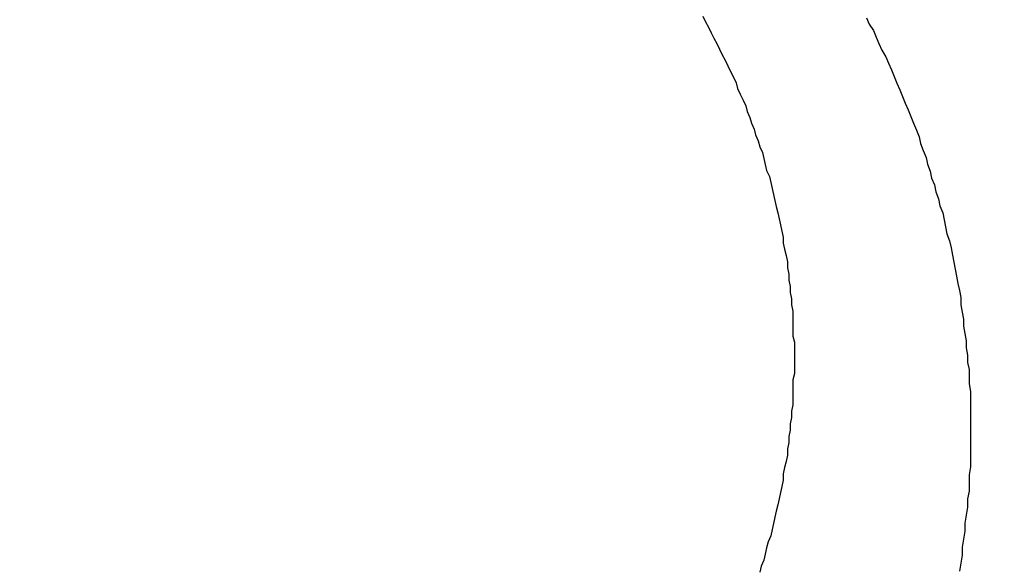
# Model space of a CAD drawing. Header units: millimetres. Extents: x -604189 to 881711, y -381903 to -7297.
# Tile 729 of 1056: x -572248.46 to -572241.36, y -161840.85 to -161836.9. Entities that reach past the tile are written whole.
import ezdxf

# ---------------------------------------------------------------- set-up
doc = ezdxf.new("R2010")
doc.units = ezdxf.units.MM
doc.header["$LTSCALE"] = 100
doc.linetypes.add('0.5_0.5', pattern=[1, 0.5, -0.5])
doc.linetypes.add('ACAD_ISO04W100', pattern=[30.5, 24, -3, 0.5, -3])
doc.layers.get('Defpoints').update_dxf_attribs({"color": 30})
doc.layers.add('OPIS', color=7, linetype='Continuous')
doc.layers.add('strop osie', color=80, linetype='ACAD_ISO04W100', lineweight=5)
doc.styles.get("Standard").update_dxf_attribs({"font": 'romans.shx', "width": 0.5})
doc.dimstyles.new('1 50', dxfattribs={"dimtxt": 150, "dimasz": 80, "dimexe": 1, "dimexo": 1, "dimgap": 20, "dimtad": 1, "dimdec": 0, "dimlfac": 0.1, "dimtxsty": 'Standard', "dimblk": 'ARCHTICK', "dimcen": 200, "dimclrd": 2, "dimadec": 1, "dimazin": 0, "dimtfac": 1, "dimtdec": 0, "dimtmove": 0, "dimatfit": 3, "dimldrblk": 'ARCHTICK', "dimfxl": 120, "dimfxlon": 1, "dimtfill": 1, "dimarcsym": 0})

# ---------------------------------------------------------------- blocks, each defined once
blk = doc.blocks.new('_ArchTick')
at = {"layer": 'strop osie', "color": 0, "const_width": 0.15}
blk.add_lwpolyline([(-0.5, -0.5), (0.5, 0.5)], dxfattribs=at)
blk = doc.blocks.new('*D3294')
at = {"layer": 'Defpoints', "color": 0, "linetype": 'ByBlock', "lineweight": 5, "transparency": 16777216}
for p in [(-595783.1256794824, -159420.3032030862), (-593748.9237513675, -159420.3032030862), (-552118.9352663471, -179940.3025170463)]:
    blk.add_point(p, dxfattribs=at)
at = {"layer": 'OPIS', "color": 0, "linetype": 'Continuous', "lineweight": -2, "transparency": 16777216}
for p, q in [((-595723.1256794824, -159420.3032030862), (-595784.1256794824, -159420.3032030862)), ((-595723.1256794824, -179940.3025170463), (-595784.1256794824, -179940.3025170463))]:
    blk.add_line(p, q, dxfattribs=at)
at = {"layer": 'OPIS', "color": 2, "lineweight": -2, "transparency": 16777216}
blk.add_line((-595783.1256794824, -179940.3025170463), (-595783.1256794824, -159420.3032030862), dxfattribs=at)
at = {"layer": 'OPIS', "color": 2, "linetype": 'ByBlock', "lineweight": -2, "transparency": 16777216, "xscale": 80, "yscale": 80, "zscale": 80}
for p, rotation in [((-595783.1256794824, -159420.3032030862), 90), ((-595783.1256794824, -179940.3025170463), 270)]:
    blk.add_blockref('_ArchTick', p, dxfattribs=dict(at, rotation=rotation))
at = {"layer": 'OPIS', "color": 0, "linetype": 'ByBlock', "lineweight": 13, "transparency": 16777216, "insert": (-595878.1256794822, -169680.302860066), "char_height": 150, "attachment_point": 5, "rotation": 90, "bg_fill": 3, "box_fill_scale": 1.1, "bg_fill_color": 256, "bg_fill_true_color": 13158600, "bg_fill_transparency": 0}
blk.add_mtext('2052', dxfattribs=at)

msp = doc.modelspace()

# ---------------------------------------------------------------- hatches: boundary and pattern name
at = {"layer": 'OPIS', "linetype": 'ByBlock', "lineweight": 9}
h = msp.add_hatch(dxfattribs=at)
h.set_pattern_fill('ANSI37', color=0, scale=120, angle=45)
h.set_pattern_definition([(90, (-306927.9580313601, 32475.80668504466), (-381.0000000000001, 0), []), (180, (-306927.9580313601, 32475.80668504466), (-5.684341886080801e-14, -381), [])])
h.paths.add_polyline_path([(-564958.9143065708, -172987.7848894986), (-564958.9143065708, -172265.2914674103), (-565588.9143065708, -172265.2914415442), (-565588.9143065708, -172265.2914936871), (-565628.9143065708, -172265.2914953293), (-565628.9143065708, -172420.3001867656), (-565928.9143065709, -172420.3001867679), (-565928.9143065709, -172265.2932788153), (-565968.9143065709, -172265.2932771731), (-566598.9143114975, -172265.2932511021), (-566598.9143114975, -172987.7914579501, -0.4142135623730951), (-566255.9776980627, -173330.7280713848, -0.4140519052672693), (-566598.7250230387, -173673.6646325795), (-564960.2012732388, -173673.6557015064, -0.4131148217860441), (-565301.8509200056, -173330.7215029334, -0.4142135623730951)])
h.paths.add_polyline_path([(-563317.8525005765, -172270.2851437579), (-563958.9143016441, -172270.2851174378), (-563958.9143016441, -172270.2851695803), (-563998.9143016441, -172270.2851712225), (-563998.9143016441, -172420.300186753), (-564288.9143065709, -172420.3001867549), (-564288.9143065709, -172265.2914953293), (-564328.9143065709, -172265.2914936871), (-564958.9143065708, -172265.2914676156), (-564958.9143065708, -172987.7848894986, -0.4142135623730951), (-564615.977693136, -173330.7215029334, -0.4140519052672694), (-564958.725018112, -173673.658064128), (-563319.8685791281, -173673.6587586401, -0.412492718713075), (-563660.7891140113, -173330.7280713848, -0.4142135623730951), (-563317.8525005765, -172987.7914579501)])
h.paths.add_polyline_path([(-562443.9214175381, -172420.3001867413), (-562658.9143016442, -172420.3001867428), (-562658.9143016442, -172270.2851712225), (-562698.9143016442, -172270.2851695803), (-563317.8525005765, -172270.2851439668), (-563317.8525005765, -172987.7914579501, -0.4142135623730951), (-562974.9158871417, -173330.7280713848, -0.4140519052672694), (-563317.6632121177, -173673.6646325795), (-562443.920764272, -173685.5043484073)])
h.paths.add_polyline_path([(-562030.3966856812, -172946.8352660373, -0.3302140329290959), (-561835.8206123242, -172684.3399953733, -0.1552679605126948), (-561986.9735190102, -172216.9478224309, -0.443865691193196), (-562283.9735190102, -172485.5944304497), (-562283.9735190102, -172198.9478224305), (-562289.8235190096, -172198.9478224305), (-562289.8235190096, -172161.1478224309), (-562318.9235190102, -172161.1478224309), (-562318.9235190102, -172420.3001867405), (-562443.9214175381, -172420.3001867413), (-562443.9207614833, -173690.9055166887), (-562060.9282369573, -173690.694118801), (-562060.9282369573, -173828.8030188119), (-561442.163021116, -173828.8030188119), (-561440.5975051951, -173828.041360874), (-561440.5975051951, -173828.8030188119), (-560917.6141724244, -173828.8030188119), (-560910.3063683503, -172420.3001867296), (-561118.9235190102, -172420.3001867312), (-561118.9235190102, -172161.1478224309), (-561141.4235190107, -172161.1478224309), (-561141.4235190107, -172207.9478224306), (-561147.2735190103, -172207.9478224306), (-561147.2735190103, -173026.4976973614, -0.1062812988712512), (-561482.372780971, -172966.0638646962, -0.9655282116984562)])
h.paths.add_polyline_path([(-569358.9142444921, -172147.2978563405), (-569368.9142444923, -172147.2978563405), (-569368.9142444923, -172152.2978563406), (-569358.9142444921, -172420.3001867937)], flags=16)
h.paths.add_polyline_path([(-569434.4142444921, -172167.5659421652), (-569436.6843403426, -172167.0367815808, -0.3486230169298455), (-569444.4142444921, -172157.2978563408, -0.4142135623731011), (-569434.4142444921, -172147.2978563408), (-569432.9142444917, -172147.2978563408), (-569432.9142444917, -172137.2978563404), (-569412.9142444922, -172137.2978563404), (-569412.9142444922, -172095.2978563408), (-569358.9142444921, -172095.2978563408), (-569358.9142444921, -172147.2978563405), (-569368.9142444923, -172152.2978563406)], flags=16)
h.paths.add_polyline_path([(-569444.4142444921, -172157.2978563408, -1), (-569424.4142444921, -172157.2978563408, -0.4142135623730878), (-569434.4142444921, -172167.2978563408), (-569434.4142444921, -172167.5659421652), (-569432.1440984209, -172167.0367698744, -0.482995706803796)], flags=16)
h.paths.add_polyline_path([(-570317.7644754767, -172888.1591797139, -1), (-569769.0658939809, -172888.1591797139, -1)], flags=16)
h.paths.add_polyline_path([(-566598.9143114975, -172265.2932508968), (-567228.9143065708, -172265.2932250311), (-567228.9143065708, -172265.2932771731), (-567268.9143065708, -172265.2932788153), (-567268.9143065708, -172420.3001867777), (-567568.9143065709, -172420.30018678), (-567568.9143065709, -172265.2914953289), (-567608.9143065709, -172265.2914936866), (-568238.9143114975, -172265.2914676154), (-568238.9143114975, -172987.7884564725, -0.4142135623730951), (-567895.9776980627, -173330.7250699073, -1), (-568581.8509249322, -173330.7250699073, -0.4142135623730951), (-568238.9143114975, -172987.7884564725), (-568238.9143114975, -172265.2914674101), (-568868.9143065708, -172265.2914415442), (-568868.9143065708, -172265.2914936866), (-568908.9143065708, -172265.2914953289), (-568908.9143065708, -172420.3001867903), (-569233.9140766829, -172420.3001867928), (-569233.913350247, -173827.2149141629), (-569188.9292283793, -173827.1900845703), (-569188.9292968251, -173694.6285150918), (-566598.7250230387, -173673.6646325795, -0.4143752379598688), (-566941.8509249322, -173330.7280713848, -0.4142135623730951), (-566598.9143114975, -172987.7914579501)])
h.paths.add_polyline_path([(-572120.7860790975, -158265.6152838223), (-571320.7905294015, -158262.9468634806), (-571633.0050704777, -158577.2511857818, -0.2970680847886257), (-571469.4556870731, -158828.2310930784, -0.4196947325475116), (-571748.9288537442, -159102.532531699), (-571748.9288537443, -159611.0589532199), (-571275.7133319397, -159611.0589532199), (-571214.4288537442, -159611.0589532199), (-571192.4288537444, -159611.0589532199), (-571148.4288537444, -159611.0589532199), (-571148.4288537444, -159601.0589532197), (-571085.4288537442, -159601.0589532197), (-570335.9416322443, -159605.1090561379), (-570335.9416322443, -159420.3032027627), (-569233.9207890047, -159420.3032027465), (-569233.9214720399, -158097.4441001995), (-574223.9214795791, -158097.4441001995), (-574223.9207965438, -159420.3032028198), (-573158.9288537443, -159420.3032028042), (-573158.9288537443, -159611.0589532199), (-573086.9288537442, -159611.0589532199), (-572477.4288537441, -159612.0718331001), (-572477.4288537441, -159611.0589532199), (-572455.4288537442, -159611.0589532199), (-572411.4288537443, -159611.0589532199), (-572411.4288537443, -159601.0589532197), (-572348.4288537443, -159601.0589532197), (-571748.9288537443, -159603.4504114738), (-571748.9288537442, -159102.532531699, -0.4087535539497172), (-572018.1542685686, -158828.2310930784, -0.3342149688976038), (-571819.7866913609, -158564.6133536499)])
h.paths.add_polyline_path([(-571515.0355093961, -159592.3663121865), (-571515.3385869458, -159252.6665838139), (-571963.1146706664, -159253.0660862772), (-571962.8115931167, -159592.7658146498)], flags=24)
h.paths.add_polyline_path([(-571705.061418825, -158166.8813920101), (-571705.061418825, -157654.1194872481), (-571945.061418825, -157654.1194872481), (-571945.061418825, -158166.8813920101)], flags=9)
h.paths.add_polyline_path([(-563090.3580491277, -172828.2201505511), (-563090.6670786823, -172481.8492106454), (-563538.4431624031, -172482.2487131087), (-563538.1341328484, -172828.6196530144)], flags=9)
h.paths.add_polyline_path([(-561529.7772123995, -172649.9896795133), (-561530.0862419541, -172303.6187396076), (-561977.8623256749, -172304.0182420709), (-561977.5532961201, -172650.3891819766)], flags=25)
h.paths.add_polyline_path([(-561455.9618352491, -173757.5307502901), (-561455.9618352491, -174270.2926550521), (-561215.9618352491, -174270.2926550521), (-561215.9618352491, -173757.5307502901)], flags=9)
h.paths.add_polyline_path([(-569817.1509541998, -172584.6423816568), (-569817.4540317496, -172244.9426532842), (-570265.2301154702, -172245.3421557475), (-570264.9270379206, -172585.0418841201)], flags=24)
h.paths.add_polyline_path([(-570193.4151847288, -172731.4925130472), (-570193.4151847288, -173044.8258463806), (-569893.4151847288, -173044.8258463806), (-569893.4151847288, -172731.4925130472)], flags=8)
h.paths.add_polyline_path([(-570746.5628032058, -173757.5307502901), (-570746.5628032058, -174270.2926550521), (-570506.5628032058, -174270.2926550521), (-570506.5628032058, -173757.5307502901)], flags=9)
h.paths.add_polyline_path([(-570778.7826448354, -172791.6893182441), (-570246.6397876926, -172791.6893182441), (-570246.6397876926, -172566.6893182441), (-570778.7826448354, -172566.6893182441)], flags=24)
h.paths.add_polyline_path([(-572214.9647182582, -173241.7514042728), (-569885.6790039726, -173241.7514042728), (-569885.6790039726, -172973.8942614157), (-572214.9647182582, -172973.8942614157)], flags=24)
edge = h.paths.add_edge_path()
edge.add_line((-569358.9141799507, -172220.2973132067), (-569358.9142444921, -171970.3001866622))
edge.add_line((-569358.9142444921, -171970.3001866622), (-572181.9014659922, -171970.3001866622))
edge.add_line((-572181.9014659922, -171970.3001866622), (-572181.9014659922, -172095.2978563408))
edge.add_line((-572181.9014659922, -172095.2978563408), (-572109.9014659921, -172095.2978563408))
edge.add_line((-572109.901465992, -172095.2978563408), (-572048.6169877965, -172095.2978563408))
edge.add_line((-572048.6169877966, -172095.2978563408), (-571561.6859441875, -172095.2978563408))
edge.add_line((-571561.6859441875, -172095.2978563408), (-571500.401465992, -172095.2978563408))
edge.add_line((-571500.401465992, -172095.2978563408), (-571478.4014659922, -172095.2978563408))
edge.add_line((-571478.4014659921, -172095.2978563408), (-571456.4014659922, -172095.2978563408))
edge.add_line((-571456.4014659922, -172095.2978563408), (-571395.116987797, -172095.2978563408))
edge.add_line((-571395.1169877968, -172095.2978563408), (-570908.1987226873, -172095.2978563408))
edge.add_line((-570908.1987226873, -172095.2978563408), (-570846.9142444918, -172095.2978563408))
edge.add_line((-570846.9142444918, -172095.2978563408), (-570774.9142444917, -172095.2978563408))
edge.add_line((-570774.9142444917, -172095.2978563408), (-570728.914244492, -172095.2978563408))
edge.add_line((-570728.914244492, -172095.2978563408), (-570728.914244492, -172085.2978563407))
edge.add_line((-570728.914244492, -172085.2978563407), (-570665.9142444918, -172085.2978563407))
edge.add_line((-570665.9142444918, -172085.2978563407), (-569465.9142444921, -172095.2978563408))
edge.add_line((-569465.9142444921, -172095.2978563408), (-570268.58095748, -172095.2978563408))
edge.add_line((-570268.58095748, -172095.2978563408), (-570268.58095748, -172119.7978563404))
edge.add_line((-570268.58095748, -172119.7978563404), (-570197.58095748, -172119.7978563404))
edge.add_line((-570197.5809574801, -172119.7978563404), (-569593.1987226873, -172119.7978563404))
edge.add_line((-569593.1987226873, -172119.7978563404), (-569516.9142444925, -172119.7978563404))
edge.add_line((-569516.9142444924, -172119.7978563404), (-569516.9142444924, -172139.7978563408))
edge.add_line((-569516.9142444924, -172139.7978563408), (-569593.1987226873, -172139.7978563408))
edge.add_line((-569593.1987226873, -172139.7978563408), (-570228.9142444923, -172139.7978563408))
edge.add_line((-570228.9142444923, -172139.7978563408), (-570268.5809574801, -172139.7978563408))
edge.add_line((-570268.58095748, -172139.7978563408), (-570268.58095748, -172147.2978563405))
edge.add_line((-570268.58095748, -172147.2978563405), (-570288.58095748, -172147.2978563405))
edge.add_line((-570288.58095748, -172147.2978563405), (-570367.5809574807, -172147.2978563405))
edge.add_arc((-570667.4142444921, -172157.2978563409), 300.0000000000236, -95.73917047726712, 1.9102131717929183, ccw=False)
edge.add_line((-570697.4142444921, -172455.7940874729), (-570697.4142444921, -172167.5659421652))
edge.add_line((-570697.4142444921, -172167.5659421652), (-570772.914244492, -172149.9668508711))
edge.add_line((-570772.9142444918, -172149.9668508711), (-570772.9142444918, -172147.2978563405))
edge.add_line((-570772.9142444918, -172147.2978563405), (-570846.9142444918, -172147.2978563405))
edge.add_line((-570846.9142444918, -172147.2978563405), (-570908.1987226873, -172147.2978563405))
edge.add_line((-570908.1987226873, -172147.2978563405), (-571395.116987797, -172147.2978563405))
edge.add_line((-571395.1169877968, -172147.2978563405), (-571456.4014659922, -172147.2978563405))
edge.add_line((-571456.4014659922, -172147.2978563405), (-571478.4014659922, -172147.2978563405))
edge.add_line((-571478.4014659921, -172147.2978563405), (-571500.401465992, -172147.2978563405))
edge.add_line((-571500.401465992, -172147.2978563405), (-571561.6859441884, -172147.2978563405))
edge.add_line((-571561.6859441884, -172147.2978563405), (-572048.6169877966, -172147.2978563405))
edge.add_line((-572048.6169877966, -172147.2978563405), (-572109.901465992, -172147.2978563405))
edge.add_line((-572109.901465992, -172147.2978563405), (-572181.9014659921, -172147.2978563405))
edge.add_line((-572181.9014659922, -172147.2978563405), (-572181.9014659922, -172420.3001868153))
edge.add_line((-572181.9014659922, -172420.3001868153), (-572288.9299548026, -172420.3001868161))
edge.add_line((-572288.9299548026, -172420.3001868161), (-572288.929227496, -173828.9011713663))
edge.add_line((-572288.929227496, -173828.9011713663), (-569233.9133502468, -173827.2149141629))
edge.add_line((-569233.913350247, -173827.2149141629), (-569233.914179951, -172220.2971755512))
edge.add_line((-569233.914179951, -172220.2971755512), (-569358.9141799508, -172220.2973132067))
at = {"layer": 'OPIS', "linetype": 'ByBlock', "lineweight": 15}
h = msp.add_hatch(dxfattribs=at)
h.set_pattern_fill('ANSI37', color=0, scale=80, angle=45)
h.set_pattern_definition([(90, (-306927.9580313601, 32475.80668504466), (-254, 0), []), (180, (-306927.9580313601, 32475.80668504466), (-2.842170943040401e-14, -254), [])])
h.paths.add_polyline_path([(-559745.6161100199, -168470.3032024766), (-559845.6161100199, -168470.3032024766), (-559845.6161100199, -168410.3032024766), (-559745.6161100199, -168410.3032024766), (-559745.6161100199, -168350.3032024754), (-560845.6161100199, -168350.3032024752), (-560845.6161100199, -168410.3032024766), (-560745.6161100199, -168410.3032024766), (-560745.6161100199, -168470.3032012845, 0.2679491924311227), (-560295.6161100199, -169249.7260646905), (-560295.6161100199, -169481.1843664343, -0.4142135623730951), (-559952.679496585, -169824.120979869, -1), (-560638.5527234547, -169824.120979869, -0.4142135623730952), (-560295.6161100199, -169481.1843664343), (-560295.6161100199, -169249.7260646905, -0.2679491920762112), (-560745.6161100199, -168470.3032024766), (-560845.6161100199, -168470.3032024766), (-560845.6161100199, -168350.3032024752), (-561118.9235190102, -168350.3032024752), (-561118.9235190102, -172095.2911930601), (-559553.9215853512, -172095.2895769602), (-559553.9235190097, -168350.3032024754), (-559745.6161100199, -168350.3032024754)])
h.paths.add_polyline_path([(-560989.2376061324, -171970.288247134), (-560989.2376061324, -171369.430226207), (-560514.2381094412, -171369.430226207, -0.414231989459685), (-560506.2376061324, -171377.4302261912), (-560506.2376061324, -171961.4357456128, -0.4033744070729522), (-560513.9404865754, -171969.430226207), (-560989.2376061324, -171969.430226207), (-560998.9235190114, -171970.2882576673)], flags=16)
h.paths.add_polyline_path([(-560569.2376061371, -171447.4302262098), (-560569.2376061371, -171891.4302261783, -0.4142091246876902), (-560619.236848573, -171941.4302261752), (-560824.2356551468, -171941.4317791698, -0.4142249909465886), (-560874.2376061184, -171891.4317792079), (-560874.2376061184, -171447.4317791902, -0.414209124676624), (-560824.2383636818, -171397.4317791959), (-560619.2379849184, -171397.4302262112, -0.4142157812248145)], flags=0)
h.paths.add_polyline_path([(-560754.7375530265, -171692.2716603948), (-560768.2641296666, -171689.5342037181), (-560778.5199272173, -171674.0913920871), (-560777.5795804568, -171669.4329859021), (-560791.3375897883, -171669.4329859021), (-560788.5131344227, -171683.4206110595), (-560780.6180557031, -171695.3108449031), (-560768.7278218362, -171703.2059236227), (-560754.7375530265, -171706.0309128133)], flags=0)
h.paths.add_polyline_path([(-560926.5376061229, -171669.4318821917), (-560944.0375424, -171669.4318821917), (-560944.0375656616, -171669.4319383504), (-560938.9119343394, -171681.8063070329), (-560926.5376061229, -171686.9319216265)], flags=0)
h.paths.add_polyline_path([(-559553.9256077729, -164304.9199334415), (-559553.9257237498, -164080.3032024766), (-560998.9235190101, -164080.3032024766), (-560998.9235190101, -164130.3032024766), (-561051.7577915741, -164130.3032024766), (-561051.7577915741, -164230.3032024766), (-561112.4092213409, -164230.3032024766), (-561118.2586250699, -165128.2363375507), (-561111.7577915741, -165130.3032024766), (-561051.7577915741, -165130.3032024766), (-561051.7577915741, -165230.3032024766), (-560998.9235190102, -165230.3032024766), (-560998.9235190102, -165930.3032024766), (-560968.9235190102, -165930.3032024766), (-559691.7577915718, -165930.3032024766), (-559691.7577915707, -166884.9243748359, -0.259770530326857), (-560368.4682804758, -166480.3032024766), (-560576.7807520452, -166480.3032024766, -0.694758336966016), (-561118.9235190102, -166682.1405338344), (-561118.9235190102, -167150.3032024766), (-559553.9241386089, -167150.3032024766), (-559553.9248654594, -165742.585297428, -0.5017221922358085), (-560517.8868577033, -165023.7527259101, -0.5017218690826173)])
h.paths.add_polyline_path([(-561051.7577915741, -166930.3032024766), (-561051.7577915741, -167030.3032024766), (-561111.7577915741, -167030.3032024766), (-561111.7577915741, -166930.3032024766)], flags=16)
h.paths.add_polyline_path([(-559553.9256077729, -164304.9199334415, 0.5017218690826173), (-560517.8868577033, -165023.7527259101, 0.5017221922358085), (-559553.9248654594, -165742.585297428)], flags=17)
h.paths.add_polyline_path([(-559017.8868577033, -165023.7527259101, 0.33180453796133), (-559553.9256077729, -164304.9199334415), (-559553.9248654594, -165742.585297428, 0.3318042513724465)], flags=17)
h.paths.add_polyline_path([(-558393.9200833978, -165930.3032024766), (-559553.9247685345, -165930.3032024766), (-559553.9242005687, -167030.3032024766), (-558393.9200942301, -167030.3032024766)])
edge = h.paths.add_edge_path(flags=16)
edge.add_ellipse((-558869.2566984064, -166529.0580654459), major_axis=(2.33638112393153e-10, 174.9447289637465), ratio=0.8356079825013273, start_angle=6.87805368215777e-11, end_angle=180.0000000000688, ccw=False)
edge.add_line((-558869.0232696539, -166354.0888963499), (-558868.836504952, -166354.1133364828))
edge.add_line((-558868.836504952, -166354.1133364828), (-558551.7582386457, -166354.1133364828))
edge.add_ellipse((-558534.0421207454, -166361.1263127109), major_axis=(1.578276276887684e-10, 22.06819898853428), ratio=0.9052568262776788, start_angle=4.525873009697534e-10, end_angle=83.73181263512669, ccw=False)
edge.add_line((-558534.0421207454, -166339.0581137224), (-558415.4419104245, -166339.0581137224))
edge.add_line((-558415.4419104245, -166339.0581137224), (-558415.4419104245, -166719.0580171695))
edge.add_line((-558415.4419104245, -166719.0580171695), (-558534.0421207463, -166719.0580171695))
edge.add_ellipse((-558534.0421207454, -166696.9898181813), major_axis=(-9.316365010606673e-11, 22.06819898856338), ratio=0.9052568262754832, start_angle=108.52911588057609, end_angle=179.9999999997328, ccw=False)
edge.add_line((-558552.9839264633, -166704.0027944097), (-558869.2566984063, -166704.0027944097))
edge = h.paths.add_edge_path(flags=16)
edge.add_ellipse((-558655.1487148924, -165473.0705364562), major_axis=(119.5767030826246, 1.723256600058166e-10), ratio=0.975461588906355, start_angle=134.5349298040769, end_angle=225.4650701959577, ccw=False)
edge.add_ellipse((-558571.3619097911, -165553.0941291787), major_axis=(-236.827797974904, 1.618752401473e-10), ratio=0.9754615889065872, start_angle=293.07705923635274, end_angle=315.06458527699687, ccw=False)
edge.add_ellipse((-558581.1213964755, -165519.0636714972), major_axis=(-200.9624097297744, 7.266916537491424e-10), ratio=0.9754615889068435, start_angle=268.86913223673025, end_angle=294.4160171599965, ccw=False)
edge.add_line((-558577.1551853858, -165323.0707420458), (-558434.7252434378, -165323.0707420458))
edge.add_line((-558434.7252434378, -165323.0707420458), (-558434.7252434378, -165623.0703308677))
edge.add_line((-558434.7252434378, -165623.0703308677), (-558577.1551853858, -165623.0703308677))
edge.add_ellipse((-558581.1213964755, -165427.0774014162), major_axis=(200.9624097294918, 2.879599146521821e-09), ratio=0.9754615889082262, start_angle=245.5839828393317, end_angle=271.13086776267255, ccw=False)
edge.add_ellipse((-558571.3619097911, -165393.046943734), major_axis=(-236.8277979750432, 3.584351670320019e-09), ratio=0.9754615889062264, start_angle=404.9354147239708, end_angle=426.922940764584, ccw=False)
h.paths.add_polyline_path([(-559691.7577915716, -166075.3032024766), (-560476.9877034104, -166075.3032024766, 0.1316524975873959), (-560368.4682804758, -166480.3032024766), (-559691.7577915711, -166480.3032024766)], flags=17)
h.paths.add_polyline_path([(-560476.9877034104, -166075.3032024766), (-559691.7577915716, -166075.3032024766), (-559691.7577915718, -165930.3032024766), (-560991.7577915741, -165930.3032024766), (-561051.7577915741, -165930.3032024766), (-561051.7577915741, -166030.3032024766), (-561118.9235190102, -166030.3032024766), (-561118.9235190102, -166278.4658711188, -0.6947583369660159), (-560576.7807520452, -166480.3032024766), (-560368.4682804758, -166480.3032024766, -0.1316524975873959)], flags=17)
h.paths.add_polyline_path([(-571773.9196684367, -161590.5432565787), (-574108.1879162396, -161590.5432565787), (-574098.9170815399, -166615.285913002), (-571773.9196684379, -166615.2837088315)])
h.paths.add_polyline_path([(-559933.2162586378, -164919.2007402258), (-558639.202616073, -164919.2007402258), (-558639.202616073, -164793.3398943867), (-559933.2162586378, -164793.3398943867)], flags=25)
h.paths.add_polyline_path([(-560038.719658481, -166687.5881427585), (-559732.989781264, -166687.5881427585), (-559732.989781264, -166284.589507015), (-560038.719658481, -166284.589507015)], flags=25)
h.paths.add_polyline_path([(-559928.8712601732, -165007.0997852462), (-559413.7498413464, -165007.0997852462), (-559413.7498413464, -164907.7600853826), (-559928.8712601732, -164907.7600853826)], flags=9)
h.paths.add_polyline_path([(-559933.2162586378, -164919.2007402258), (-558639.202616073, -164919.2007402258), (-558639.202616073, -164793.3398943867), (-559933.2162586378, -164793.3398943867)], flags=25)
h.paths.add_polyline_path([(-560330.8591690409, -165014.5780607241), (-559994.1824978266, -165014.5780607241), (-559994.1824978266, -164899.1947046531), (-560330.8591690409, -164899.1947046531)], flags=24)
h.paths.add_polyline_path([(-560290.2042675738, -164902.8369156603), (-560108.3543357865, -164902.8369156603), (-560108.3543357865, -164804.8069020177), (-560290.2042675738, -164804.8069020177)], flags=24)
h.paths.add_polyline_path([(-560498.8655587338, -166997.3416182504), (-559983.7441399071, -166997.3416182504), (-559983.7441399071, -166898.0019183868), (-560498.8655587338, -166898.0019183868)], flags=24)
h.paths.add_polyline_path([(-560498.7903662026, -166887.3416182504), (-559655.723517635, -166887.3416182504), (-559655.723517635, -166788.0019183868), (-560498.7903662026, -166788.0019183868)], flags=24)
h.paths.add_polyline_path([(-560900.8534676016, -167004.8198937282), (-560564.1767963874, -167004.8198937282), (-560564.1767963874, -166889.4365376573), (-560900.8534676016, -166889.4365376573)], flags=24)
h.paths.add_polyline_path([(-560860.1985661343, -166893.0787486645), (-560678.3486343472, -166893.0787486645), (-560678.3486343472, -166795.0487350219), (-560860.1985661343, -166795.0487350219)], flags=24)
h.paths.add_polyline_path([(-560525.1680517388, -170610.564048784), (-560010.046632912, -170610.564048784), (-560010.046632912, -170511.2243489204), (-560525.1680517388, -170511.2243489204)], flags=24)
h.paths.add_polyline_path([(-560529.5130502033, -170522.6650037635), (-559444.3070474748, -170522.6650037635), (-559444.3070474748, -170396.8041579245), (-560529.5130502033, -170396.8041579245)], flags=9)
h.paths.add_polyline_path([(-560927.1559606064, -170618.0423242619), (-560590.4792893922, -170618.0423242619), (-560590.4792893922, -170502.6589681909), (-560927.1559606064, -170502.6589681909)], flags=24)
h.paths.add_polyline_path([(-560886.5010591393, -170506.3011791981), (-560704.6511273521, -170506.3011791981), (-560704.6511273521, -170408.2711655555), (-560886.5010591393, -170408.2711655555)], flags=24)
h.paths.add_polyline_path([(-560065.2995097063, -168940.3582355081), (-560065.2995097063, -168600.6583719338), (-560513.0757716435, -168600.6583719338), (-560513.0757716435, -168940.3582355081)], flags=24)
h.paths.add_polyline_path([(-559111.5255700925, -164087.3862790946), (-558760.9895609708, -164087.3862790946), (-558760.8153572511, -164093.1915990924), (-558760.6442690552, -164098.9970114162), (-558760.4762936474, -164104.8025143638), (-558760.311428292, -164110.6081062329), (-558760.1496702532, -164116.4137853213), (-558759.9910167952, -164122.2195499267), (-558759.8354651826, -164128.0253983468), (-558759.6830126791, -164133.8313288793), (-558759.5336565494, -164139.637339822), (-558759.3873940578, -164145.4434294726), (-558759.2442224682, -164151.2495961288), (-558759.1041390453, -164157.0558380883), (-558758.9671410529, -164162.8621536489), (-558758.8332257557, -164168.6685411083), (-558758.7023903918, -164174.4749987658), (-558758.5746316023, -164180.2815249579), (-558758.449945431, -164186.0881180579), (-558758.3283278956, -164191.894776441), (-558758.2097750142, -164197.7014984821), (-558758.0942828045, -164203.5082825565), (-558757.9818472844, -164209.3151270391), (-558757.8724644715, -164215.122030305), (-558757.7661303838, -164220.9289907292), (-558757.6628410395, -164226.7360066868), (-558757.5625924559, -164232.543076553), (-558757.465380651, -164238.3501987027), (-558757.3712016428, -164244.1573715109), (-558757.280051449, -164249.9645933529), (-558757.1919260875, -164255.7718626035), (-558757.1068269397, -164261.5791776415), (-558757.0247768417, -164267.3865368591), (-558756.9458039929, -164273.1939386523), (-558756.8699365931, -164279.0013814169), (-558756.7972028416, -164284.8088635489), (-558756.7276309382, -164290.6163834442), (-558756.6612490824, -164296.4239394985), (-558756.5980854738, -164302.2315301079), (-558756.538168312, -164308.0391536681), (-558756.4815257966, -164313.8468085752), (-558756.428186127, -164319.6544932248), (-558756.378177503, -164325.4622060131), (-558756.3315281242, -164331.2699453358), (-558756.2882661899, -164337.0777095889), (-558756.2484123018, -164342.8854971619), (-558756.2118123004, -164348.6933063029), (-558756.1781372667, -164354.5011351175), (-558756.1470506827, -164360.3089817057), (-558756.118216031, -164366.1168441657), (-558756.0912967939, -164371.9247205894), (-558756.0659564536, -164377.7326090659), (-558756.0418698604, -164383.5405076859), (-558756.020087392, -164389.3484147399), (-558756.0043309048, -164395.1563287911), (-558755.9986291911, -164400.9642483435), (-558756.0068838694, -164406.7721692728), (-558756.0312700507, -164412.5800526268), (-558756.07271858, -164418.3878345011), (-558756.1321328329, -164424.1954502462), (-558756.2103313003, -164430.0028346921), (-558756.3077929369, -164435.8099197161), (-558756.4249118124, -164441.6166365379), (-558756.56208221, -164447.4229163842), (-558756.7197080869, -164453.2286922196), (-558756.8982068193, -164459.0338994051), (-558757.0979967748, -164464.8384734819), (-558757.3196509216, -164470.6423335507), (-558757.5650878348, -164476.4452559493), (-558757.8369189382, -164482.2469435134), (-558758.1377613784, -164488.0470984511), (-558758.4702322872, -164493.8454227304), (-558758.8369487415, -164499.641617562), (-558759.2405278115, -164505.4353840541), (-558759.683801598, -164511.2263908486), (-558760.1745479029, -164517.0135602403), (-558760.7254901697, -164522.7950675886), (-558761.3495662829, -164528.5690505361), (-558762.0602521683, -164534.3333201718), (-558762.8741678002, -164540.0837993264), (-558763.8090699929, -164545.8157213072), (-558764.8827421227, -164551.5242709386), (-558766.1164650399, -164557.2013250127), (-558767.5383135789, -164562.8323429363), (-558769.1771368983, -164568.4020215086), (-558771.0624745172, -164573.8941150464), (-558773.2333382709, -164579.2799865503), (-558775.7350893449, -164584.5205328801), (-558778.6098310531, -164589.5655100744), (-558781.8966017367, -164594.3535509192), (-558785.6282302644, -164598.7982282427), (-558789.8078563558, -164602.826711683), (-558794.3738144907, -164606.4129228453), (-558799.2553325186, -164609.5564230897), (-558804.3822033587, -164612.2836036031), (-558809.6944669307, -164614.6285336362), (-558815.1427562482, -164616.6300192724), (-558820.6944104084, -164618.3259167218), (-558826.3252392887, -164619.7534527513), (-558832.0111829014, -164620.9495542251), (-558837.7321512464, -164621.9497702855), (-558843.4789768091, -164622.7860880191), (-558849.2443624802, -164623.4898845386), (-558855.0211430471, -164624.0920243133), (-558860.8051870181, -164624.6115810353), (-558866.5953955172, -164625.055805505), (-558872.3907899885, -164625.4310894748), (-558878.1903844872, -164625.743579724), (-558883.9931910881, -164625.9992237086), (-558889.7982211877, -164626.2038978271), (-558895.6044885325, -164626.363477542), (-558901.4112930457, -164626.4837368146), (-558907.218490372, -164626.5702524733), (-558913.0259999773, -164626.628578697), (-558918.8337414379, -164626.6642697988), (-558924.6416353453, -164626.6828819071), (-558930.4496029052, -164626.6899724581), (-558936.2575655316, -164626.6910989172), (-558941.5210806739, -164626.6903250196), (-558946.784686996, -164626.6851948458), (-558952.0482765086, -164626.6715040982), (-558957.3117412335, -164626.6450484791), (-558962.5749732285, -164626.6016236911), (-558967.8378644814, -164626.5370254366), (-558973.1003070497, -164626.4470494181), (-558978.3621929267, -164626.327491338), (-558983.623344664, -164626.1741630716), (-558988.8833068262, -164625.9829411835), (-558994.1415544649, -164625.7497184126), (-558999.3975626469, -164625.4703874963), (-559004.6507223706, -164625.1407190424), (-559009.9000883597, -164624.7559951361), (-559015.1446280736, -164624.3113759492), (-559020.383296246, -164623.8020225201), (-559025.6144415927, -164623.2197483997), (-559030.8339990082, -164622.5429768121), (-559036.0368543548, -164621.7474568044), (-559041.2162301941, -164620.8116522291), (-559046.3637540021, -164619.7132486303), (-559051.4663260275, -164618.4241014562), (-559056.5084361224, -164616.9151618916), (-559061.4696597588, -164615.1595941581), (-559066.3259003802, -164613.1305521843), (-559071.043287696, -164610.7989356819), (-559075.5827491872, -164608.1365521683), (-559079.8941771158, -164605.1210946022), (-559083.9247258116, -164601.7376980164), (-559087.6216330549, -164597.9953803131), (-559090.9448461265, -164593.9181235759), (-559093.905066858, -164589.5658837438), (-559096.5268067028, -164585.0029903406), (-559098.839061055, -164580.2752933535), (-559100.8727000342, -164575.4216897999), (-559102.6616087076, -164570.4717443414), (-559104.2380765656, -164565.4503698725), (-559105.6249958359, -164560.373204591), (-559106.8432046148, -164555.25295758), (-559107.9147217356, -164550.0998961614), (-559108.860326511, -164544.922711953), (-559109.6946594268, -164539.7262354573), (-559110.4308262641, -164534.5143318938), (-559111.0819328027, -164529.2908664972), (-559111.6604678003, -164524.0592782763), (-559112.1764519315, -164518.821301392), (-559112.6392888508, -164513.5782437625), (-559113.0583822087, -164508.3314133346), (-559113.4419822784, -164503.0819487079), (-559113.7937258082, -164497.8303110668), (-559114.1160961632, -164492.5767922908), (-559114.4115767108, -164487.3216842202), (-559114.6824769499, -164482.0652556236), (-559114.9304109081, -164476.8076828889), (-559115.1568187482, -164471.5491193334), (-559115.363140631, -164466.2897182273), (-559115.550665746, -164461.0296194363), (-559115.7200793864, -164455.7689092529), (-559115.8719158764, -164450.5076605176), (-559116.0067095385, -164445.2459460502), (-559116.1249455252, -164439.9838354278), (-559116.2269123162, -164434.7213849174), (-559116.3128492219, -164429.4586475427), (-559116.3829955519, -164424.1956762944), (-559116.4376654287, -164418.9325229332), (-559116.4774722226, -164413.6692342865), (-559116.5031041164, -164408.4058559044), (-559116.5152492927, -164403.1424333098), (-559116.5149806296, -164397.8790047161), (-559116.5049097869, -164392.6155788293), (-559116.4880331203, -164387.3521571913), (-559116.4673469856, -164382.0887412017), (-559116.4453065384, -164376.8253323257), (-559116.4222021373, -164371.5619319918), (-559116.3977829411, -164366.2985416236), (-559116.3717981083, -164361.0351626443), (-559116.3439967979, -164355.7717964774), (-559116.3141281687, -164350.5084445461), (-559116.2819413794, -164345.2451082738), (-559116.2471855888, -164339.9817890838), (-559116.2096554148, -164334.7184883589), (-559116.1693273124, -164329.4552073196), (-559116.1262231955, -164324.1919471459), (-559116.0803649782, -164318.9287090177), (-559116.0317745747, -164313.665494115), (-559115.9804738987, -164308.4023036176), (-559115.9264848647, -164303.1391387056), (-559115.8698293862, -164297.8760005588), (-559115.8105293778, -164292.6128903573), (-559115.7486067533, -164287.3498092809), (-559115.6840834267, -164282.0867585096), (-559115.6169813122, -164276.8237392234), (-559115.5473223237, -164271.5607526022), (-559115.4751283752, -164266.2977998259), (-559115.400421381, -164261.0348820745), (-559115.3232232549, -164255.7720005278), (-559115.2435514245, -164250.5091563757), (-559115.1614053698, -164245.2463508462), (-559115.0767800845, -164239.9835851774), (-559114.9896705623, -164234.7208606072), (-559114.900071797, -164229.4581783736), (-559114.8079787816, -164224.1955397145), (-559114.7133865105, -164218.9329458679), (-559114.6162899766, -164213.6703980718), (-559114.5166841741, -164208.4078975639), (-559114.414564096, -164203.1454455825), (-559114.3099247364, -164197.8830433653), (-559114.2027610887, -164192.6206921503), (-559114.0930681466, -164187.3583931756), (-559113.9808409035, -164182.096147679), (-559113.8660743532, -164176.8339568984), (-559113.7487634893, -164171.571822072), (-559113.6289042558, -164166.3097444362), (-559113.5064963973, -164161.047725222), (-559113.3815406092, -164155.7857656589), (-559113.2540375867, -164150.5238669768), (-559113.1239880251, -164145.2620304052), (-559112.9913926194, -164140.0002571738), (-559112.8562520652, -164134.738548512), (-559112.7185670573, -164129.4769056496), (-559112.578338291, -164124.2153298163), (-559112.4355664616, -164118.9538222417), (-559112.2902522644, -164113.6923841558), (-559112.1423963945, -164108.4310167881), (-559111.9919995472, -164103.1697213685), (-559111.8390624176, -164097.9084991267), (-559111.6835857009, -164092.6473512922)])
edge = h.paths.add_edge_path()
edge.add_line((-558393.9200651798, -164080.3032024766), (-559553.9257237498, -164080.3032024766))
edge.add_line((-559553.9257237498, -164080.3032024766), (-559553.9256077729, -164304.9199334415))
edge.add_arc((-559767.8868577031, -165023.75272591), 749.9999999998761, -6.707523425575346e-12, 73.42431411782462, ccw=False)
edge.add_arc((-559767.8868577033, -165023.75272591), 750.0000000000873, -73.42425495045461, 0, ccw=False)
edge.add_line((-559553.9248654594, -165742.585297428), (-559553.9248201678, -165830.3032024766))
edge.add_line((-559553.9248201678, -165830.3032024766), (-558393.9200824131, -165830.3032024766))
edge.add_line((-558393.920082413, -165830.3032024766), (-558393.9200651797, -164080.3032024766))

# ---------------------------------------------------------------- next in the draw order: dimensions: what is measured, and where the dimension line sits
at = {"layer": 'OPIS', "color": 0, "linetype": 'ByBlock', "lineweight": 13}
dim = msp.add_linear_dim(base=(-595783.1256794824, -159420.3032030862), p1=(-552118.9352663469, -179940.3025170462), p2=(-593748.9237513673, -159420.3032030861), angle=90, dimstyle='1 50', override={"dimtmove": 1, "dimfxl": 60, "dimarcsym": 1}, dxfattribs=at)
dim.commit()
dim.dimension.update_dxf_attribs({"geometry": '*D3294', "text_midpoint": (-595878.1256794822, -169680.302860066)})

# ---------------------------------------------------------------- next in the draw order: hatches: boundary and pattern name
at = {"layer": 'OPIS', "linetype": '0.5_0.5', "lineweight": 13}
h = msp.add_hatch(dxfattribs=at)
h.set_pattern_fill('ANSI37', color=0, scale=130)
h.set_pattern_definition([(45, (-597218.5442087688, 256668.7906165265), (-291.8583239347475, 291.8583239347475), []), (135, (-597218.5442087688, 256668.7906165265), (-291.8583239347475, -291.8583239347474), [])])
edge = h.paths.add_edge_path(flags=16)
edge.add_line((-570958.9159122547, -168985.2814193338), (-571058.9159122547, -168985.2814193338))
edge.add_line((-571058.9159122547, -168985.2814193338), (-572598.9158578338, -168985.2814193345))
edge.add_line((-572598.9158578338, -168985.2814193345), (-572598.9150910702, -170470.3001866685))
edge.add_line((-572598.9150910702, -170470.3001866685), (-570825.7625961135, -170470.3001866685))
edge.add_arc((-570508.9159122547, -170339.0991967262), 342.9366134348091, 180.0000000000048, 202.493639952, ccw=False)
edge.add_arc((-570508.9159122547, -170339.0991967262), 342.9366134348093, 90, 180, ccw=False)
edge.add_line((-570508.9159122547, -169996.1625832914), (-570508.9159122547, -169764.7042815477))
edge.add_arc((-570058.9159122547, -168985.2814181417), 900.0000000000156, 180.000000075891, 240.0000000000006, ccw=False)
edge = h.paths.add_edge_path(flags=17)
edge.add_line((-569358.9152823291, -170085.2814193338), (-569358.915850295, -168985.2814193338))
edge.add_line((-569358.9158502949, -168985.2814193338), (-569358.9169449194, -168985.2814193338))
edge.add_line((-569358.9169449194, -168985.2814193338), (-569958.9159122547, -168985.2814193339))
edge.add_line((-569958.9159122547, -168985.2814193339), (-570058.9159122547, -168985.2814193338))
edge.add_line((-570058.9159122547, -168985.2814193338), (-570058.9159122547, -168925.2814193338))
edge.add_line((-570058.9159122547, -168925.2814193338), (-569958.9159122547, -168925.2814193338))
edge.add_line((-569958.9159122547, -168925.2814193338), (-569958.9159122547, -168865.2814193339))
edge.add_line((-569958.9159122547, -168865.2814193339), (-569358.9159122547, -168865.2814193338))
edge.add_line((-569358.9159122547, -168865.2814193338), (-569358.9169449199, -166865.2814193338))
edge.add_line((-569358.9169449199, -166865.2814193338), (-574098.9169524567, -166865.285913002))
edge.add_line((-574098.9169524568, -166865.285913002), (-574098.9143165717, -171970.3001866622))
edge.add_line((-574098.9143165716, -171970.3001866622), (-572608.9133702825, -171970.3001866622))
edge.add_line((-572608.9133702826, -171970.3001866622), (-571504.9133702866, -170590.3001866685))
edge.add_line((-571504.9133702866, -170590.3001866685), (-572718.9150291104, -170590.3001866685))
edge.add_line((-572718.9150291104, -170590.3001866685), (-572718.9159197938, -168865.2814193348))
edge.add_line((-572718.9159197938, -168865.2814193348), (-571058.9159122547, -168865.2814193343))
edge.add_line((-571058.9159122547, -168865.2814193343), (-571058.9159122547, -168925.2814193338))
edge.add_line((-571058.9159122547, -168925.2814193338), (-570958.9159122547, -168925.2814193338))
edge.add_line((-570958.9159122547, -168925.2814193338), (-570958.9159122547, -168985.2814181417))
edge.add_arc((-570058.9159122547, -168985.2814181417), 900, 180, 240.0000000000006)
edge.add_line((-570508.9159122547, -169764.7042815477), (-570508.9159122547, -169996.1625832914))
edge.add_arc((-570508.9159122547, -170339.0991967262), 342.9366134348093, 0, 90, ccw=False)
edge.add_arc((-570508.9159122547, -170339.0991967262), 342.9366134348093, 208.9798894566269, 359.9999999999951, ccw=False)
edge.add_line((-570808.9133702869, -170505.2528786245), (-570808.9133702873, -171171.0861708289))
edge.add_arc((-570808.9133702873, -171220.3001866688), 49.21401583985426, 0, 90, ccw=False)
edge.add_arc((-570808.9133702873, -171220.3001866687), 49.21401583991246, 270, 359.99999999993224, ccw=False)
edge.add_line((-570808.9133702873, -171269.5142025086), (-570808.9133702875, -171970.3001866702))
edge.add_line((-570808.9133702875, -171970.3001866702), (-569358.9143090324, -171970.3001866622))
edge.add_line((-569358.9143090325, -171970.3001866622), (-569358.9152823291, -170085.2814193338))
h.paths.add_polyline_path([(-561118.9235190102, -159870.3032026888), (-590334.6552787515, -159870.3032031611), (-590334.6552787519, -161470.3032030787), (-562318.9235190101, -161470.3032031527), (-562318.9235190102, -172095.292432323), (-561118.9235190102, -172095.2911931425), (-561118.9235190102, -168350.3032025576), (-552073.9191405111, -168350.3032025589), (-552073.9197601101, -167150.303202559), (-561118.9235190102, -167150.303202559)])
h.paths.add_polyline_path([(-572856.9267801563, -169813.6801673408), (-569451.069637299, -169813.6801673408), (-569451.069637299, -169408.6801673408), (-572856.9267801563, -169408.6801673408)], flags=16)

# ---------------------------------------------------------------- next in the draw order: linework, layer by layer
at = {"color": 0}
for points in [[(-572243.5360405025, -161836.8771583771, 0), (-572243.5160405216, -161836.9161583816, 0), (-572243.496040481, -161836.9551583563, 0), (-572243.4760405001, -161836.9951583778, 0), (-572243.4560404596, -161837.0341583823, 0), (-572243.4360404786, -161837.074158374, 0), (-572243.4160404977, -161837.1141583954, 0), (-572243.3960404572, -161837.1541583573, 0), (-572243.3760404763, -161837.1941583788, 0), (-572243.3560404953, -161837.2351583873, 0), (-572243.3360404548, -161837.275158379, 0), (-572243.3160404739, -161837.3161583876, 0), (-572243.2960404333, -161837.3571583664, 0), (-572243.2860405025, -161837.3981584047, 0), (-572243.266040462, -161837.4391583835, 0), (-572243.246040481, -161837.4811583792, 0), (-572243.2260405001, -161837.5221583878, 0), (-572243.2160405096, -161837.5641583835, 0), (-572243.1960404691, -161837.6061583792, 0), (-572243.1860404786, -161837.6481583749, 0), (-572243.1660404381, -161837.6901583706, 0), (-572243.1560405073, -161837.7321583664, 0), (-572243.1360404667, -161837.775158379, 0), (-572243.1260404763, -161837.8171583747, 0), (-572243.1060404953, -161837.8601583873, 0), (-572243.0960405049, -161837.9031583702, 0), (-572243.0860405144, -161837.9461583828, 0), (-572243.0760404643, -161837.9891583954, 0), (-572243.0560404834, -161838.0321583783, 0), (-572243.046040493, -161838.0751583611, 0), (-572243.0360404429, -161838.1181583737, 0), (-572243.026040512, -161838.1621584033, 0), (-572243.016040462, -161838.2051583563, 0), (-572243.0060404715, -161838.2491583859, 0), (-572242.996040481, -161838.2931583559, 0), (-572242.9860404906, -161838.3371583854, 0), (-572242.9760404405, -161838.3811583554, 0), (-572242.9660405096, -161838.425158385, 0), (-572242.9560405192, -161838.4691583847, 0), (-572242.9560405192, -161838.5131583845, 0), (-572242.9460404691, -161838.5571583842, 0), (-572242.9360405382, -161838.601158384, 0), (-572242.9260404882, -161838.6461583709, 0), (-572242.9260404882, -161838.6901584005, 0), (-572242.9160404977, -161838.7351583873, 0), (-572242.9160404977, -161838.7791583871, 0), (-572242.9060404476, -161838.8241584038, 0), (-572242.9060404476, -161838.8681583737, 0), (-572242.8960405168, -161838.9131583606, 0), (-572242.8960405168, -161838.9581583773, 0), (-572242.8860404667, -161839.0021583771, 0), (-572242.8860404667, -161839.047158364, 0), (-572242.8860404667, -161839.0921583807, 0), (-572242.8860404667, -161839.1371583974, 0), (-572242.8860404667, -161839.1821583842, 0), (-572242.8760404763, -161839.2271583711, 0), (-572242.8760404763, -161839.2711584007, 0), (-572242.8760404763, -161839.3161583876, 0), (-572242.8760404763, -161839.3611583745, 0)], [(-572242.3560404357, -161836.8881583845, 0), (-572242.3360404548, -161836.9341583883, 0), (-572242.3060404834, -161836.9801583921, 0), (-572242.2860405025, -161837.027158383, 0), (-572242.266040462, -161837.074158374, 0), (-572242.246040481, -161837.1211583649, 0), (-572242.2160405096, -161837.1681583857, 0), (-572242.1960404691, -161837.2151583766, 0), (-572242.1760404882, -161837.2631583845, 0), (-572242.1560405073, -161837.3101584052, 0), (-572242.1360404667, -161837.3581583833, 0), (-572242.1160404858, -161837.4061583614, 0), (-572242.0960404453, -161837.4541583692, 0), (-572242.0760404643, -161837.5021583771, 0), (-572242.0560404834, -161837.5511584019, 0), (-572242.0360404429, -161837.5991583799, 0), (-572242.0160405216, -161837.6481583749, 0), (-572241.996040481, -161837.6971583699, 0), (-572241.9760405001, -161837.7461583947, 0), (-572241.96604045, -161837.7951583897, 0), (-572241.9460404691, -161837.8441583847, 0), (-572241.9260404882, -161837.8941583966, 0), (-572241.9160404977, -161837.9431583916, 0), (-572241.8960405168, -161837.9931583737, 0), (-572241.8860404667, -161838.0431583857, 0), (-572241.8660404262, -161838.0931583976, 0), (-572241.8560404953, -161838.1431583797, 0), (-572241.8360404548, -161838.1931583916, 0), (-572241.8260405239, -161838.2431584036, 0), (-572241.8060404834, -161838.2941583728, 0), (-572241.796040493, -161838.3441583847, 0), (-572241.7860405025, -161838.3951583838, 0), (-572241.7760404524, -161838.4451583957, 0), (-572241.7560404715, -161838.4961583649, 0), (-572241.746040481, -161838.5471583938, 0), (-572241.736040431, -161838.5981583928, 0), (-572241.7260405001, -161838.6491583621, 0), (-572241.71604045, -161838.7001583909, 0), (-572241.7060404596, -161838.75115839, 0), (-572241.6960405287, -161838.8031583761, 0), (-572241.6860404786, -161838.854158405, 0), (-572241.6760404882, -161838.9051583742, 0), (-572241.6760404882, -161838.9571583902, 0), (-572241.6660404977, -161839.0091583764, 0), (-572241.6560405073, -161839.0601583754, 0), (-572241.6560405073, -161839.1121583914, 0), (-572241.6460404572, -161839.1641584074, 0), (-572241.6360405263, -161839.2161583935, 0), (-572241.6360405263, -161839.2681583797, 0), (-572241.6260404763, -161839.3201583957, 0), (-572241.6260404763, -161839.3721583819, 0), (-572241.6160404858, -161839.4241583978, 0), (-572241.6160404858, -161839.476158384, 0), (-572241.6160404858, -161839.5281583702, 0), (-572241.6060404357, -161839.5811583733, 0), (-572241.6060404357, -161839.6331583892, 0), (-572241.6060404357, -161839.6851583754, 0), (-572241.6060404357, -161839.7381583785, 0), (-572241.6060404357, -161839.7901583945, 0), (-572241.6060404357, -161839.8431583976, 0), (-572241.6060404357, -161839.8951583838, 0)], [(-572242.8760404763, -161839.3611583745, 0), (-572242.8760404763, -161839.4071583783, 0), (-572242.8760404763, -161839.4521583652, 0), (-572242.8860404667, -161839.498158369, 0), (-572242.8860404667, -161839.5431583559, 0), (-572242.8860404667, -161839.5881584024, 0), (-572242.8860404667, -161839.6341584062, 0), (-572242.8860404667, -161839.6791583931, 0), (-572242.8960405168, -161839.7251583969, 0), (-572242.8960405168, -161839.7701583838, 0), (-572242.9060404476, -161839.8151583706, 0), (-572242.9060404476, -161839.8611583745, 0), (-572242.9160404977, -161839.9061583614, 0), (-572242.9160404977, -161839.951158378, 0), (-572242.9260404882, -161839.9961583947, 0), (-572242.9260404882, -161840.0411583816, 0), (-572242.9360405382, -161840.0861583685, 0), (-572242.9460404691, -161840.1311583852, 0), (-572242.9560405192, -161840.1761584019, 0), (-572242.9560405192, -161840.2211583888, 0), (-572242.9660405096, -161840.2661583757, 0), (-572242.9760404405, -161840.3111583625, 0), (-572242.9860404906, -161840.3561583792, 0), (-572242.996040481, -161840.400158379, 0), (-572243.0060404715, -161840.4451583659, 0), (-572243.016040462, -161840.4891583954, 0), (-572243.026040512, -161840.5331583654, 0), (-572243.0360404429, -161840.5781583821, 0), (-572243.046040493, -161840.6221583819, 0), (-572243.0660404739, -161840.6661583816, 0), (-572243.0760404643, -161840.7101583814, 0), (-572243.0860405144, -161840.7541583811, 0), (-572243.0960405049, -161840.7981583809, 0), (-572243.1160404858, -161840.8411583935, 0), (-572243.1260404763, -161840.8851583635, 0)], [(-572241.6060404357, -161839.8951583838, 0), (-572241.6060404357, -161839.9531583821, 0), (-572241.6060404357, -161840.0111583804, 0), (-572241.6060404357, -161840.0691583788, 0), (-572241.6060404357, -161840.12615839, 0), (-572241.6160404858, -161840.1841583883, 0), (-572241.6160404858, -161840.2421583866, 0), (-572241.6160404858, -161840.300158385, 0), (-572241.6260404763, -161840.3571583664, 0), (-572241.6260404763, -161840.4151583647, 0), (-572241.6360405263, -161840.4731583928, 0), (-572241.6460404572, -161840.5311583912, 0), (-572241.6460404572, -161840.5891583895, 0), (-572241.6560405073, -161840.6461584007, 0), (-572241.6660404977, -161840.704158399, 0), (-572241.6660404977, -161840.7621583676, 0), (-572241.6760404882, -161840.8191584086, 0), (-572241.6860404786, -161840.8771583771, 0)]]:
    msp.add_polyline3d(points, dxfattribs=at)

doc.saveas('drawing.dxf')
